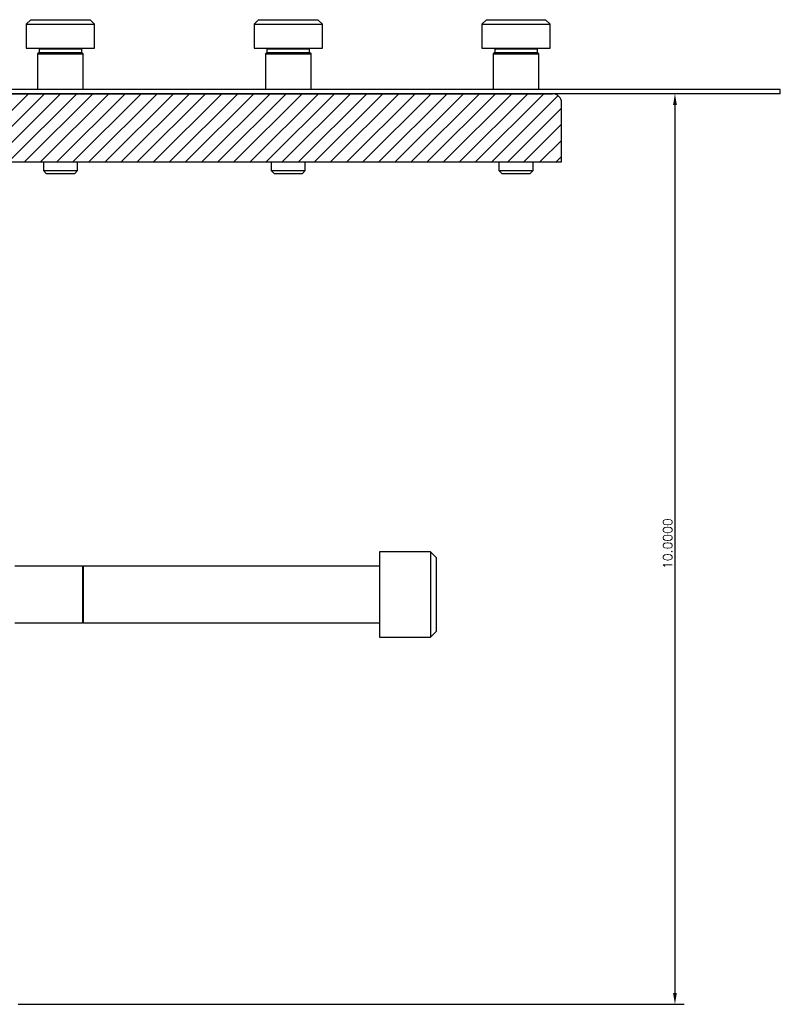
# Model space of a CAD drawing. Header units: inches. Extents: x 1802 to 2468, y -253 to -72.
# Tile 570 of 570: x 2459.21 to 2467.56, y -126.11 to -115.3. Entities that reach past the tile are written whole.
import ezdxf

# ---------------------------------------------------------------- set-up
doc = ezdxf.new("R2010")
doc.units = ezdxf.units.IN
doc.header["$LTSCALE"] = 0.5
doc.header["$MEASUREMENT"] = 0
doc.layers.get('DEFPOINTS').update_dxf_attribs({"color": 8})
for name, color, linetype in [('SID-M-D', 42, 'Continuous'), ('SID-M-F', 202, 'Continuous'), ('SID-M-S', 105, 'Continuous')]:
    doc.layers.add(name, color=color, linetype=linetype)
doc.styles.add('DIEMAKER', font='romans.shx')
doc.dimstyles.new('LINEAR', dxfattribs={"dimtxt": 0.1, "dimasz": 0.125, "dimexe": 0.1, "dimexo": 0.05, "dimgap": 0.03, "dimtad": 1, "dimdec": 4, "dimzin": 4, "dimdsep": 46, "dimtxsty": 'DIEMAKER', "dimcen": 0, "dimclrd": 34, "dimclre": 34, "dimclrt": 42, "dimazin": 0, "dimtfac": 1, "dimtdec": 4, "dimtofl": 0, "dimtmove": 0, "dimatfit": 3, "dimfxl": 0, "dimtolj": 1, "dimtzin": 0, "dimarcsym": 0})

# ---------------------------------------------------------------- blocks, each defined once
blk = doc.blocks.new('*D37')
at = {"layer": 'DEFPOINTS', "color": 0}
for p in [(2467.556, -116.108), (2459.143, -126.108), (2466.4, -126.108)]:
    blk.add_point(p, dxfattribs=at)
at = {"layer": 'SID-M-D', "color": 34, "lineweight": -2}
for p, q in [((2467.506, -116.108), (2466.3, -116.108)), ((2466.4, -116.233), (2466.4, -125.983)), ((2459.193, -126.108), (2466.5, -126.108))]:
    blk.add_line(p, q, dxfattribs=at)
at = {"layer": 'SID-M-D', "color": 34}
for points in [[(2466.421, -116.233), (2466.379, -116.233), (2466.4, -116.108)], [(2466.379, -125.983), (2466.421, -125.983), (2466.4, -126.108)]]:
    blk.add_solid(points, dxfattribs=at)
at = {"layer": 'SID-M-D', "color": 42, "insert": (2466.32, -121.049), "char_height": 0.1, "attachment_point": 5, "rotation": 90, "style": 'DIEMAKER'}
blk.add_mtext('\\A1;10.0000', dxfattribs=at)

msp = doc.modelspace()

# ---------------------------------------------------------------- linework, layer by layer
at = {"layer": 'SID-M-F', "linetype": 'Continuous'}
for p, q in [((2458.55486, -116.85796), (2459.30486, -116.10796)), ((2458.73164, -116.85796), (2459.48164, -116.10796)), ((2458.90841, -116.85796), (2459.65841, -116.10796)), ((2459.08519, -116.85796), (2459.83519, -116.10796)), ((2459.26197, -116.85796), (2460.01197, -116.10796)), ((2459.43874, -116.85796), (2460.18874, -116.10796)), ((2459.61552, -116.85796), (2460.36552, -116.10796)), ((2459.7923, -116.85796), (2460.5423, -116.10796)), ((2459.96908, -116.85796), (2460.71908, -116.10796)), ((2460.14585, -116.85796), (2460.89585, -116.10796)), ((2460.32263, -116.85796), (2461.07263, -116.10796)), ((2460.49941, -116.85796), (2461.24941, -116.10796)), ((2460.67618, -116.85796), (2461.42618, -116.10796)), ((2460.85296, -116.85796), (2461.60296, -116.10796)), ((2461.02974, -116.85796), (2461.77974, -116.10796)), ((2461.20651, -116.85796), (2461.95651, -116.10796)), ((2461.38329, -116.85796), (2462.13329, -116.10796)), ((2461.56007, -116.85796), (2462.31007, -116.10796)), ((2461.73684, -116.85796), (2462.48684, -116.10796)), ((2461.91362, -116.85796), (2462.66362, -116.10796)), ((2462.0904, -116.85796), (2462.8404, -116.10796)), ((2462.26717, -116.85796), (2463.01717, -116.10796)), ((2462.44395, -116.85796), (2463.19395, -116.10796)), ((2462.62073, -116.85796), (2463.37073, -116.10796)), ((2462.7975, -116.85796), (2463.5475, -116.10796)), ((2462.97428, -116.85796), (2463.72428, -116.10796)), ((2463.15106, -116.85796), (2463.90106, -116.10796)), ((2463.32783, -116.85796), (2464.07783, -116.10796)), ((2463.50461, -116.85796), (2464.25461, -116.10796)), ((2463.68139, -116.85796), (2464.43139, -116.10796)), ((2463.85816, -116.85796), (2464.60816, -116.10796)), ((2464.03494, -116.85796), (2464.78494, -116.10796)), ((2464.21172, -116.85796), (2464.96172, -116.10796)), ((2464.38849, -116.85796), (2465.11724, -116.12921)), ((2464.56527, -116.85796), (2465.15599, -116.26724)), ((2464.74205, -116.85796), (2465.15599, -116.44401)), ((2464.91882, -116.85796), (2465.15599, -116.62079)), ((2465.0956, -116.85796), (2465.15599, -116.79757))]:
    msp.add_line(p, q, dxfattribs=at)
at = {"layer": 'SID-M-S'}
for p, q in [((2459.33099, -115.29546), (2459.28099, -115.34546)), ((2459.28099, -115.34546), (2459.28099, -115.60796)), ((2459.28099, -115.34546), (2460.03099, -115.34546)), ((2459.33099, -115.29546), (2459.98099, -115.29546)), ((2460.03099, -115.34546), (2459.98099, -115.29546)), ((2460.03099, -115.60796), (2460.03099, -115.34546)), ((2461.83099, -115.29546), (2461.78099, -115.34546)), ((2461.78099, -115.34546), (2461.78099, -115.60796)), ((2461.78099, -115.34546), (2462.53099, -115.34546)), ((2461.83099, -115.29546), (2462.48099, -115.29546)), ((2462.53099, -115.34546), (2462.48099, -115.29546)), ((2462.53099, -115.60796), (2462.53099, -115.34546)), ((2464.33099, -115.29546), (2464.28099, -115.34546)), ((2464.28099, -115.34546), (2464.28099, -115.60796)), ((2464.28099, -115.34546), (2465.03099, -115.34546)), ((2464.33099, -115.29546), (2464.98099, -115.29546)), ((2465.03099, -115.34546), (2464.98099, -115.29546)), ((2465.03099, -115.60796), (2465.03099, -115.34546)), ((2459.28099, -115.60796), (2460.03099, -115.60796)), ((2459.42162, -115.65483), (2459.40599, -115.67046)), ((2459.40599, -115.67046), (2459.40599, -116.06268)), ((2459.40599, -115.67046), (2459.90599, -115.67046)), ((2459.4138, -115.60796), (2459.42162, -115.61577)), ((2459.42162, -115.61577), (2459.42162, -115.65483)), ((2459.42162, -115.61577), (2459.89037, -115.61577)), ((2459.42162, -115.65483), (2459.89037, -115.65483)), ((2459.89037, -115.61577), (2459.89818, -115.60796)), ((2459.89037, -115.65483), (2459.89037, -115.61577)), ((2459.90599, -115.67046), (2459.89037, -115.65483)), ((2459.90599, -116.06268), (2459.90599, -115.67046)), ((2461.78099, -115.60796), (2462.53099, -115.60796)), ((2461.92162, -115.65483), (2461.90599, -115.67046)), ((2461.90599, -115.67046), (2461.90599, -116.06268)), ((2461.90599, -115.67046), (2462.40599, -115.67046)), ((2461.9138, -115.60796), (2461.92162, -115.61577)), ((2461.92162, -115.61577), (2461.92162, -115.65483)), ((2461.92162, -115.61577), (2462.39037, -115.61577)), ((2461.92162, -115.65483), (2462.39037, -115.65483)), ((2462.39037, -115.61577), (2462.39818, -115.60796)), ((2462.39037, -115.65483), (2462.39037, -115.61577)), ((2462.40599, -115.67046), (2462.39037, -115.65483)), ((2462.40599, -116.06268), (2462.40599, -115.67046)), ((2464.28099, -115.60796), (2465.03099, -115.60796)), ((2464.42162, -115.65483), (2464.40599, -115.67046)), ((2464.40599, -115.67046), (2464.40599, -116.06268)), ((2464.40599, -115.67046), (2464.90599, -115.67046)), ((2464.4138, -115.60796), (2464.42162, -115.61577)), ((2464.42162, -115.61577), (2464.42162, -115.65483)), ((2464.42162, -115.61577), (2464.89037, -115.61577)), ((2464.42162, -115.65483), (2464.89037, -115.65483)), ((2464.89037, -115.61577), (2464.89818, -115.60796)), ((2464.89037, -115.65483), (2464.89037, -115.61577)), ((2464.90599, -115.67046), (2464.89037, -115.65483)), ((2464.90599, -116.06268), (2464.90599, -115.67046)), ((2467.55599, -116.06268), (2457.55599, -116.06268)), ((2467.55599, -116.10796), (2457.55599, -116.10796)), ((2458.15599, -116.10796), (2465.05599, -116.10796)), ((2467.55599, -116.10796), (2467.55599, -116.06268)), ((2465.15599, -116.85796), (2465.15599, -116.20796)), ((2458.15599, -116.85796), (2465.15599, -116.85796)), ((2459.46849, -116.85796), (2459.46849, -116.95171)), ((2459.84349, -116.95171), (2459.84349, -116.85796)), ((2461.96849, -116.85796), (2461.96849, -116.95171)), ((2462.34349, -116.95171), (2462.34349, -116.85796)), ((2464.46849, -116.85796), (2464.46849, -116.95171)), ((2464.84349, -116.95171), (2464.84349, -116.85796)), ((2459.46849, -116.95171), (2459.49974, -116.98296)), ((2459.46849, -116.95171), (2459.84349, -116.95171)), ((2459.49974, -116.98296), (2459.81224, -116.98296)), ((2459.81224, -116.98296), (2459.84349, -116.95171)), ((2461.96849, -116.95171), (2461.99974, -116.98296)), ((2461.96849, -116.95171), (2462.34349, -116.95171)), ((2461.99974, -116.98296), (2462.31224, -116.98296)), ((2462.31224, -116.98296), (2462.34349, -116.95171)), ((2464.46849, -116.95171), (2464.49974, -116.98296)), ((2464.46849, -116.95171), (2464.84349, -116.95171)), ((2464.49974, -116.98296), (2464.81224, -116.98296)), ((2464.81224, -116.98296), (2464.84349, -116.95171)), ((2463.71849, -121.13921), (2463.15599, -121.13921)), ((2463.15599, -121.13921), (2463.15599, -122.07671)), ((2463.78099, -121.20171), (2463.71849, -121.13921)), ((2463.71849, -121.13921), (2463.71849, -122.07671)), ((2463.78099, -121.20171), (2463.78099, -122.01421)), ((2459.89706, -121.29546), (2459.15599, -121.29546)), ((2459.90407, -121.31471), (2459.89706, -121.29546)), ((2459.89706, -121.29546), (2459.89706, -121.92046)), ((2459.90407, -121.31471), (2459.90407, -121.90121)), ((2463.15599, -121.29546), (2459.9056, -121.29546)), ((2459.9056, -121.29546), (2459.9056, -121.92046)), ((2459.15599, -121.92046), (2459.89706, -121.92046)), ((2459.89706, -121.92046), (2459.90407, -121.90121)), ((2459.9056, -121.92046), (2463.15599, -121.92046)), ((2463.71849, -122.07671), (2463.78099, -122.01421)), ((2463.15599, -122.07671), (2463.71849, -122.07671))]:
    msp.add_line(p, q, dxfattribs=at)
for centre, radius, start, end in [((2465.05599, -116.20796), 0.1, 0, 90), ((2459.90481, -121.31444), 0.000787, 200, 0), ((2459.90481, -121.90148), 0.000787, 0, 160)]:
    msp.add_arc(centre, radius, start, end, dxfattribs=at)

# ---------------------------------------------------------------- dimensions: what is measured, and where the dimension line sits
at = {"layer": 'SID-M-D'}
dim = msp.add_linear_dim(base=(2466.39967, -126.10796), p1=(2467.55599, -116.10796), p2=(2459.14341, -126.10796), angle=90, dimstyle='LINEAR', dxfattribs=at)
dim.commit()
dim.dimension.update_dxf_attribs({"geometry": '*D37', "text_midpoint": (2466.39967, -121.04854), "dimtype": 160})

doc.saveas('drawing.dxf')
